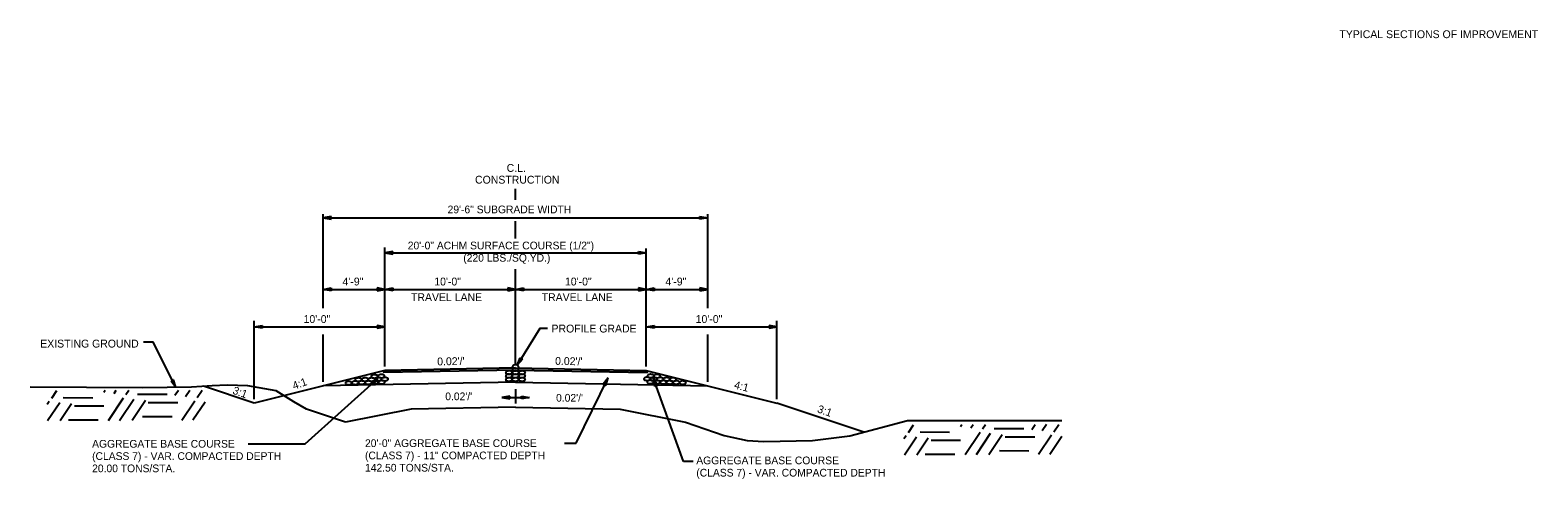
# Model space of a CAD drawing. Extents: x 1734743 to 1735935, y 759845 to 763831.
# Drawn here: x 1735716.7 to 1735832.1, y 762203.4 to 762237.7 of the extents above; entities that cross this region are included whole.
import ezdxf

# ---------------------------------------------------------------- set-up
doc = ezdxf.new("R2010")
doc.units = 0
for name, color, linetype in [('1', 7, 'Continuous'), ('10', 7, 'Continuous'), ('19', 7, 'Continuous'), ('20', 7, 'Continuous'), ('42', 7, 'Continuous'), ('G-ANNO-TEXT', 7, 'Continuous'), ('Level 1', 7, 'Continuous')]:
    doc.layers.add(name, color=color, linetype=linetype)

# ---------------------------------------------------------------- blocks, each defined once
blk = doc.blocks.new('ROCKS')
at = {"layer": '1'}
blk.add_spline([(0.013, 0.06), (0.053, 0.053), (0.107, 0.033), (0.133, 0.013), (0.133, -0.007), (0.12, -0.033), (0.107, -0.04), (0.073, -0.053), (0.033, -0.067), (0.013, -0.067), (-0.02, -0.06), (-0.06, -0.053), (-0.087, -0.047), (-0.113, -0.02), (-0.113, -0.007), (-0.107, 0.02), (-0.087, 0.033), (-0.067, 0.047), (-0.033, 0.053), (-0.02, 0.06), (0.013, 0.06)], degree=3, dxfattribs=at)

msp = doc.modelspace()

# ---------------------------------------------------------------- linework, layer by layer
at = {"layer": '1'}
for points in [[(1735765.91, 762211.14), (1735765.99, 762211.13), (1735766.1, 762211.1), (1735766.15, 762211.06), (1735766.15, 762211.02), (1735766.13, 762210.96), (1735766.1, 762210.95), (1735766.04, 762210.92), (1735765.96, 762210.89), (1735765.92, 762210.89), (1735765.85, 762210.9), (1735765.77, 762210.91), (1735765.72, 762210.92), (1735765.66, 762210.97), (1735765.66, 762211), (1735765.67, 762211.05), (1735765.71, 762211.08), (1735765.75, 762211.11), (1735765.82, 762211.13), (1735765.84, 762211.14), (1735765.91, 762211.14)], [(1735766.15, 762210.91), (1735766.23, 762210.9), (1735766.34, 762210.86), (1735766.39, 762210.82), (1735766.4, 762210.78), (1735766.37, 762210.73), (1735766.34, 762210.71), (1735766.28, 762210.69), (1735766.2, 762210.66), (1735766.16, 762210.65), (1735766.09, 762210.67), (1735766.01, 762210.68), (1735765.96, 762210.69), (1735765.9, 762210.74), (1735765.9, 762210.77), (1735765.91, 762210.82), (1735765.95, 762210.85), (1735765.99, 762210.88), (1735766.06, 762210.89), (1735766.08, 762210.91), (1735766.15, 762210.91)], [(1735766.65, 762210.9), (1735766.73, 762210.89), (1735766.84, 762210.85), (1735766.89, 762210.81), (1735766.89, 762210.77), (1735766.87, 762210.72), (1735766.84, 762210.7), (1735766.77, 762210.67), (1735766.69, 762210.65), (1735766.65, 762210.64), (1735766.59, 762210.66), (1735766.51, 762210.67), (1735766.45, 762210.68), (1735766.4, 762210.73), (1735766.4, 762210.76), (1735766.41, 762210.81), (1735766.45, 762210.84), (1735766.49, 762210.87), (1735766.55, 762210.88), (1735766.58, 762210.9), (1735766.65, 762210.9)]]:
    msp.add_spline(points, degree=3, dxfattribs=at)
at = {"layer": '19'}
for p, q in [((1735753.85, 762224.76), (1735753.85, 762225.6)), ((1735753.85, 762221.8), (1735753.85, 762223.12)), ((1735753.98, 762212.12), (1735754.2, 762212.68)), ((1735754.38, 762212.58), (1735753.98, 762212.12)), ((1735754.05, 762212.26), (1735754.25, 762212.65)), ((1735754.34, 762212.6), (1735754.08, 762212.25)), ((1735754.2, 762212.68), (1735754.38, 762212.58)), ((1735743.85, 762211.71), (1735733.85, 762209.21)), ((1735753.85, 762211.74), (1735743.77, 762211.54)), ((1735743.85, 762211.71), (1735743.77, 762211.54)), ((1735753.85, 762211.91), (1735743.85, 762211.71)), ((1735753.85, 762211.91), (1735763.85, 762211.71)), ((1735753.85, 762211.74), (1735763.93, 762211.54)), ((1735763.85, 762211.71), (1735773.85, 762209.21)), ((1735763.85, 762211.71), (1735763.93, 762211.54)), ((1735718.36, 762209.59), (1735718.75, 762210.17)), ((1735722.34, 762210.04), (1735722.44, 762210.19)), ((1735723.13, 762209.95), (1735723.3, 762210.19)), ((1735724.03, 762209.86), (1735724.25, 762210.2)), ((1735727.79, 762209.81), (1735728.06, 762210.21)), ((1735728.59, 762209.72), (1735728.92, 762210.21)), ((1735729.48, 762209.63), (1735729.86, 762210.21)), ((1735733.85, 762209.21), (1735729.97, 762210.5)), ((1735737.75, 762206.1), (1735743.32, 762211.09)), ((1735753.85, 762210.82), (1735739.14, 762210.53)), ((1735743.32, 762211.09), (1735742.8, 762210.77)), ((1735742.8, 762210.77), (1735742.94, 762210.61)), ((1735743.19, 762210.99), (1735742.84, 762210.73)), ((1735742.91, 762210.65), (1735743.21, 762210.97)), ((1735742.94, 762210.61), (1735743.32, 762211.09)), ((1735753.85, 762210.82), (1735768.56, 762210.53)), ((1735758.5, 762206.15), (1735760.93, 762211.14)), ((1735760.93, 762211.14), (1735760.56, 762210.65)), ((1735760.56, 762210.65), (1735760.75, 762210.56)), ((1735760.84, 762211), (1735760.61, 762210.63)), ((1735760.7, 762210.58), (1735760.87, 762210.99)), ((1735760.75, 762210.56), (1735760.93, 762211.14)), ((1735766.7, 762204.74), (1735764.4, 762211.08)), ((1735764.5, 762210.48), (1735764.4, 762211.08)), ((1735764.4, 762211.08), (1735764.7, 762210.55)), ((1735764.55, 762210.5), (1735764.44, 762210.93)), ((1735764.46, 762210.94), (1735764.65, 762210.54)), ((1735764.7, 762210.55), (1735764.5, 762210.48)), ((1735718.02, 762209.12), (1735718.17, 762209.35)), ((1735718.04, 762207.87), (1735718.97, 762209.26)), ((1735719, 762207.88), (1735719.86, 762209.17)), ((1735719.24, 762209.63), (1735721.5, 762209.62)), ((1735720.09, 762209.01), (1735722.35, 762208.99)), ((1735722.7, 762207.89), (1735723.84, 762209.61)), ((1735723.55, 762207.89), (1735724.64, 762209.52)), ((1735724.51, 762207.9), (1735725.54, 762209.43)), ((1735724.92, 762209.89), (1735727.18, 762209.88)), ((1735725.75, 762209.26), (1735728.02, 762209.26)), ((1735728.31, 762207.91), (1735729.3, 762209.39)), ((1735729.16, 762207.92), (1735730.09, 762209.3)), ((1735753.85, 762208.91), (1735745.85, 762208.75)), ((1735753.85, 762208.91), (1735761.85, 762208.75)), ((1735780.5, 762206.99), (1735773.85, 762209.21)), ((1735719.64, 762207.92), (1735721.91, 762207.92)), ((1735725.31, 762208.19), (1735727.57, 762208.18)), ((1735745.85, 762208.75), (1735740.85, 762207.75)), ((1735783.57, 762206.5), (1735783.73, 762206.72)), ((1735783.6, 762205.25), (1735784.52, 762206.64)), ((1735783.91, 762206.97), (1735784.3, 762207.55)), ((1735784.8, 762207.01), (1735787.06, 762206.99)), ((1735787.9, 762207.41), (1735788, 762207.56)), ((1735788.25, 762205.27), (1735789.4, 762206.99)), ((1735788.69, 762207.32), (1735788.86, 762207.57)), ((1735789.11, 762205.27), (1735790.2, 762206.9)), ((1735789.59, 762207.23), (1735789.81, 762207.57)), ((1735790.06, 762205.28), (1735791.09, 762206.81)), ((1735790.47, 762207.27), (1735792.73, 762207.26)), ((1735791.31, 762206.64), (1735793.58, 762206.63)), ((1735793.35, 762207.19), (1735793.61, 762207.58)), ((1735793.86, 762205.29), (1735794.86, 762206.77)), ((1735794.15, 762207.1), (1735794.48, 762207.59)), ((1735794.72, 762205.29), (1735795.65, 762206.68)), ((1735795.04, 762207.01), (1735795.42, 762207.58)), ((1735733.39, 762206.1), (1735737.75, 762206.1)), ((1735757.59, 762206.15), (1735758.5, 762206.15)), ((1735784.55, 762205.25), (1735785.42, 762206.55)), ((1735785.64, 762206.38), (1735787.9, 762206.37)), ((1735790.87, 762205.57), (1735793.13, 762205.55)), ((1735767.44, 762204.74), (1735766.7, 762204.74)), ((1735785.19, 762205.3), (1735787.46, 762205.3))]:
    msp.add_line(p, q, dxfattribs=at)
for points in [[(1735756.3, 762214.91), (1735755.7, 762214.91), (1735753.98, 762212.12)], [(1735763.93, 762211.54), (1735753.85, 762211.74), (1735743.77, 762211.54), (1735743.77, 762211.54), (1735743.85, 762211.71), (1735743.85, 762211.71), (1735743.85, 762211.71), (1735753.85, 762211.91), (1735763.85, 762211.71), (1735763.85, 762211.71), (1735763.85, 762211.71), (1735763.93, 762211.54), (1735763.93, 762211.54), (1735763.93, 762211.54)], [(1735740.85, 762207.75), (1735737.85, 762208.75), (1735736.89, 762209.31), (1735735.54, 762210.14), (1735733.37, 762210.54), (1735731.79, 762210.58), (1735730.63, 762210.54), (1735729.05, 762210.44), (1735725.32, 762210.37), (1735716.71, 762210.43)], [(1735761.85, 762208.75), (1735766.85, 762207.75), (1735769.81, 762206.73), (1735771.58, 762206.36), (1735772.86, 762206.28), (1735776.57, 762206.34), (1735779.43, 762206.7), (1735783.85, 762207.89), (1735795.65, 762207.89)]]:
    msp.add_lwpolyline(points, dxfattribs=at)
at = {"layer": '20'}
for p, q in [((1735739.14, 762216.48), (1735739.14, 762223.66)), ((1735739.14, 762223.38), (1735768.56, 762223.38)), ((1735768.56, 762216.48), (1735768.56, 762223.66)), ((1735743.85, 762212.01), (1735743.85, 762218.21)), ((1735763.85, 762212.01), (1735763.85, 762218.21)), ((1735739.14, 762217.91), (1735739.74, 762218.02)), ((1735739.74, 762217.81), (1735739.14, 762217.91)), ((1735739.3, 762217.93), (1735739.74, 762217.96)), ((1735739.74, 762217.86), (1735739.3, 762217.9)), ((1735739.74, 762218.02), (1735739.74, 762217.81)), ((1735743.25, 762218.02), (1735743.25, 762217.81)), ((1735743.85, 762217.91), (1735743.25, 762218.02)), ((1735743.69, 762217.93), (1735743.25, 762217.96)), ((1735743.25, 762217.81), (1735743.85, 762217.91)), ((1735743.25, 762217.86), (1735743.69, 762217.9)), ((1735743.85, 762217.91), (1735744.45, 762218.02)), ((1735744.45, 762217.81), (1735743.85, 762217.91)), ((1735744.01, 762217.93), (1735744.45, 762217.96)), ((1735744.45, 762217.86), (1735744.01, 762217.9)), ((1735744.45, 762218.02), (1735744.45, 762217.81)), ((1735753.25, 762218.02), (1735753.25, 762217.81)), ((1735753.85, 762217.91), (1735753.25, 762218.02)), ((1735753.69, 762217.93), (1735753.25, 762217.96)), ((1735753.25, 762217.81), (1735753.85, 762217.91)), ((1735753.25, 762217.86), (1735753.69, 762217.9)), ((1735753.85, 762217.91), (1735754.45, 762218.02)), ((1735754.45, 762217.81), (1735753.85, 762217.91)), ((1735754.01, 762217.93), (1735754.45, 762217.96)), ((1735754.45, 762217.86), (1735754.01, 762217.9)), ((1735754.45, 762218.02), (1735754.45, 762217.81)), ((1735763.25, 762218.02), (1735763.25, 762217.81)), ((1735763.85, 762217.91), (1735763.25, 762218.02)), ((1735763.69, 762217.93), (1735763.25, 762217.96)), ((1735763.25, 762217.81), (1735763.85, 762217.91)), ((1735763.25, 762217.86), (1735763.69, 762217.9)), ((1735763.85, 762217.91), (1735764.45, 762218.02)), ((1735764.45, 762217.81), (1735763.85, 762217.91)), ((1735764.01, 762217.93), (1735764.45, 762217.96)), ((1735764.45, 762217.86), (1735764.01, 762217.9)), ((1735764.45, 762218.02), (1735764.45, 762217.81)), ((1735767.96, 762218.02), (1735767.96, 762217.81)), ((1735768.56, 762217.91), (1735767.96, 762218.02)), ((1735768.4, 762217.93), (1735767.96, 762217.96)), ((1735767.96, 762217.81), (1735768.56, 762217.91)), ((1735767.96, 762217.86), (1735768.4, 762217.9)), ((1735733.85, 762209.51), (1735733.85, 762215.5)), ((1735733.85, 762215.04), (1735734.45, 762215.15)), ((1735734.45, 762214.94), (1735733.85, 762215.04)), ((1735734.01, 762215.06), (1735734.45, 762215.09)), ((1735734.45, 762214.99), (1735734.01, 762215.03)), ((1735734.45, 762215.15), (1735734.45, 762214.94)), ((1735743.25, 762215.15), (1735743.25, 762214.94)), ((1735743.85, 762215.04), (1735743.25, 762215.15)), ((1735743.69, 762215.06), (1735743.25, 762215.09)), ((1735743.25, 762214.94), (1735743.85, 762215.04)), ((1735743.25, 762214.99), (1735743.69, 762215.03)), ((1735763.85, 762215.04), (1735764.45, 762215.15)), ((1735764.45, 762214.94), (1735763.85, 762215.04)), ((1735764.01, 762215.06), (1735764.45, 762215.09)), ((1735764.45, 762214.99), (1735764.01, 762215.03)), ((1735764.45, 762215.15), (1735764.45, 762214.94)), ((1735773.25, 762215.15), (1735773.25, 762214.94)), ((1735773.85, 762215.04), (1735773.25, 762215.15)), ((1735773.69, 762215.06), (1735773.25, 762215.09)), ((1735773.25, 762214.94), (1735773.85, 762215.04)), ((1735773.25, 762214.99), (1735773.69, 762215.03)), ((1735773.85, 762209.51), (1735773.85, 762215.5)), ((1735739.14, 762210.83), (1735739.14, 762214.45)), ((1735768.56, 762210.83), (1735768.56, 762214.45)), ((1735727.68, 762211), (1735727.49, 762210.91)), ((1735727.49, 762210.91), (1735727.86, 762210.42)), ((1735727.54, 762210.93), (1735727.77, 762210.55)), ((1735727.8, 762210.57), (1735727.63, 762210.98)), ((1735727.86, 762210.42), (1735727.68, 762211))]:
    msp.add_line(p, q, dxfattribs=at)
msp.add_lwpolyline([(1735727.86, 762210.42), (1735726.13, 762213.86), (1735725.38, 762213.86)], dxfattribs=at)
at = {"layer": '42'}
for p, q in [((1735739.74, 762223.49), (1735739.14, 762223.38)), ((1735739.14, 762223.38), (1735739.74, 762223.28)), ((1735739.74, 762223.43), (1735739.3, 762223.4)), ((1735739.3, 762223.37), (1735739.74, 762223.33)), ((1735739.74, 762223.28), (1735739.74, 762223.49)), ((1735767.96, 762223.28), (1735767.96, 762223.49)), ((1735767.96, 762223.49), (1735768.56, 762223.38)), ((1735767.96, 762223.43), (1735768.4, 762223.4)), ((1735768.56, 762223.38), (1735767.96, 762223.28)), ((1735768.4, 762223.37), (1735767.96, 762223.33)), ((1735743.85, 762212.79), (1735743.85, 762221.12)), ((1735744.45, 762220.81), (1735743.85, 762220.71)), ((1735743.85, 762220.71), (1735763.85, 762220.71)), ((1735743.85, 762220.71), (1735744.45, 762220.6)), ((1735744.45, 762220.76), (1735744.01, 762220.73)), ((1735744.01, 762220.7), (1735744.45, 762220.65)), ((1735744.45, 762220.6), (1735744.45, 762220.81)), ((1735763.25, 762220.6), (1735763.25, 762220.81)), ((1735763.25, 762220.81), (1735763.85, 762220.71)), ((1735763.25, 762220.76), (1735763.69, 762220.72)), ((1735763.85, 762220.71), (1735763.25, 762220.6)), ((1735763.69, 762220.69), (1735763.25, 762220.65)), ((1735763.85, 762212.81), (1735763.85, 762221.04)), ((1735753.85, 762212.21), (1735753.85, 762219.46)), ((1735739.14, 762217.91), (1735743.85, 762217.91)), ((1735743.85, 762217.91), (1735753.85, 762217.91)), ((1735753.85, 762217.91), (1735763.85, 762217.91)), ((1735763.85, 762217.91), (1735768.56, 762217.91)), ((1735733.85, 762215.04), (1735743.85, 762215.04)), ((1735763.85, 762215.04), (1735773.85, 762215.04)), ((1735753.85, 762210.27), (1735753.85, 762209.19)), ((1735753.4, 762209.74), (1735752.8, 762209.64)), ((1735752.8, 762209.64), (1735753.4, 762209.53)), ((1735752.8, 762209.64), (1735754.9, 762209.64)), ((1735753.4, 762209.69), (1735752.96, 762209.65)), ((1735752.96, 762209.62), (1735753.4, 762209.58)), ((1735753.4, 762209.53), (1735753.4, 762209.74)), ((1735754.3, 762209.53), (1735754.3, 762209.74)), ((1735754.3, 762209.74), (1735754.9, 762209.64)), ((1735754.3, 762209.69), (1735754.74, 762209.65)), ((1735754.9, 762209.64), (1735754.3, 762209.53)), ((1735754.74, 762209.62), (1735754.3, 762209.58))]:
    msp.add_line(p, q, dxfattribs=at)
msp.add_circle((1735753.85, 762211.9), 0.25, dxfattribs=at)

# ---------------------------------------------------------------- block references
at = {"layer": 'Level 1', "xscale": 2.011654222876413, "yscale": 2.011654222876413, "rotation": 1.8263814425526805}
for p in [(1735743.03, 762211.26), (1735743.56, 762211.28), (1735753.32, 762211.56), (1735753.32, 762211.29), (1735753.82, 762211.29), (1735753.83, 762211.55), (1735754.33, 762211.55), (1735754.33, 762211.29), (1735763.9, 762211.07), (1735764.16, 762211.29), (1735764.66, 762211.28), (1735741.06, 762210.75), (1735741.56, 762210.77), (1735741.8, 762211.01), (1735742.07, 762210.78), (1735742.31, 762211.02), (1735742.58, 762210.78), (1735742.81, 762211.02), (1735743.08, 762210.8), (1735743.32, 762211.04), (1735743.59, 762210.81), (1735743.83, 762211.05), (1735753.32, 762211.02), (1735753.82, 762211.02), (1735754.33, 762211.02), (1735764.14, 762210.83), (1735764.4, 762211.05), (1735764.64, 762210.82), (1735764.89, 762211.05), (1735765.14, 762210.81), (1735765.39, 762211.04), (1735765.63, 762210.8)]:
    msp.add_blockref('ROCKS', p, dxfattribs=at)

# ---------------------------------------------------------------- texts
at = {"layer": '10'}
for s, rotation, p in [('C.L.', 360, (1735753.17, 762226.9)), ('CONSTRUCTION', 360, (1735750.75, 762226)), ('4\'-9"', 360, (1735740.61, 762218.21)), ('10\'-0"', 360, (1735747.63, 762218.21)), ('10\'-0"', 360, (1735757.63, 762218.21)), ('4\'-9"', 360, (1735765.32, 762218.21)), ('TRAVEL LANE', 360, (1735745.85, 762217.01)), ('TRAVEL LANE', 360, (1735755.85, 762217.01)), ('10\'-0"', 360, (1735737.63, 762215.34)), ('10\'-0"', 360, (1735767.63, 762215.34)), ('PROFILE GRADE', 360, (1735756.6, 762214.61)), ("0.02'/'", 1.1458, (1735747.86, 762212.09)), ("0.02'/'", 358.8542, (1735756.87, 762212.14)), ('3:1', 340.4943, (1735732.15, 762209.94)), ('4:1', 19.5057, (1735736.9, 762210.23)), ('4:1', 345.9638, (1735770.53, 762210.34)), ('3:1', 340.4943, (1735776.89, 762208.52))]:
    msp.add_text(s, height=0.6, rotation=rotation, dxfattribs=at).set_placement(p)
msp.add_text('EXISTING GROUND', height=0.6, dxfattribs=at).set_placement((1735717.48, 762213.46))
at = {"layer": '19'}
for s, p in [("0.02'/'", (1735748.47, 762209.43)), ("0.02'/'", (1735756.95, 762209.32)), ('AGGREGATE BASE COURSE', (1735721.45, 762205.8)), ('(CLASS 7) - VAR. COMPACTED DEPTH', (1735721.45, 762204.86)), ('20\'-0" AGGREGATE BASE COURSE', (1735742.33, 762205.85)), ('(CLASS 7) - 11" COMPACTED DEPTH', (1735742.33, 762204.91)), ('20.00 TONS/STA.', (1735721.45, 762203.92)), ('142.50 TONS/STA.', (1735742.33, 762203.97)), ('AGGREGATE BASE COURSE', (1735767.68, 762204.53)), ('(CLASS 7) - VAR. COMPACTED DEPTH', (1735767.68, 762203.59))]:
    msp.add_text(s, height=0.59, rotation=360, dxfattribs=at).set_placement(p)
at = {"layer": '42'}
msp.add_text('29\'-6" SUBGRADE WIDTH', height=0.59, rotation=360, dxfattribs=at).set_placement((1735748.65, 762223.73))
for s, p in [('20\'-0" ACHM SURFACE COURSE (1/2")', (1735745.6, 762220.97)), ('(220 LBS./SQ.YD.)', (1735749.85, 762220.03))]:
    msp.add_text(s, height=0.59, dxfattribs=at).set_placement(p)
at = {"layer": 'G-ANNO-TEXT'}
msp.add_text('TYPICAL SECTIONS OF IMPROVEMENT', height=0.6, dxfattribs=at).set_placement((1735816.89, 762237.13))

doc.saveas('drawing.dxf')
